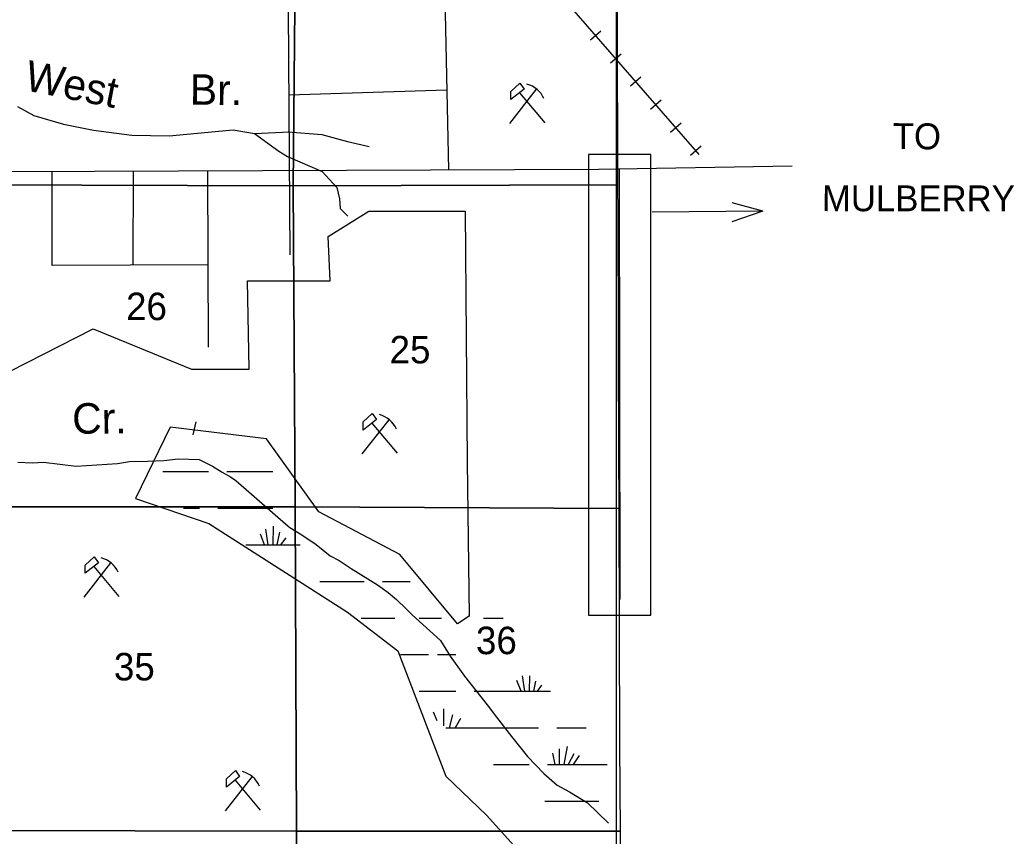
# Model space of a CAD drawing. Extents: x 380424 to 701066, y 1117407 to 1412949.
# Drawn here: x 628556 to 644834, y 1267730 to 1281101 of the extents above; entities that cross this region are included whole.
import ezdxf

# ---------------------------------------------------------------- set-up
doc = ezdxf.new("R2010")
doc.units = 0
for name, color, linetype in [('County Boundary', 7, 'Continuous'), ('County Roads Related Text', 7, 'Continuous'), ('County Routes Highway Center Lines', 7, 'Continuous'), ('Culture', 7, 'Continuous'), ('Local Roads Paved', 7, 'Continuous'), ('Masks for Road Features', 7, 'Continuous'), ('Narrow River Creek and Branch and Slough', 7, 'Continuous'), ('Narrow River Creek and Branch and Slough Text', 7, 'Continuous'), ('Railroads', 7, 'Continuous'), ('Section Lines', 7, 'Continuous'), ('Section Numbers', 7, 'Continuous'), ('Strip Mining Area', 7, 'Continuous'), ('Swamps', 7, 'Continuous'), ('Township  and Range lines', 7, 'Continuous')]:
    doc.layers.add(name, color=color, linetype=linetype)

msp = doc.modelspace()

# ---------------------------------------------------------------- linework, layer by layer
at = {"layer": 'County Boundary'}
msp.add_lwpolyline([(638076, 1395204), (638128, 1365461), (638056, 1361861), (638093, 1355524), (638197, 1352935), (638191, 1347896), (638318, 1306168), (638316, 1267901), (638491, 1231251), (638511, 1226876), (638558, 1198053)], dxfattribs=at)
at = {"layer": 'County Roads Related Text'}
for q in [(640218, 1278104), (638908, 1277951), (640212, 1277792)]:
    msp.add_line((640719, 1277966), q, dxfattribs=at)
at = {"layer": 'County Routes Highway Center Lines'}
msp.add_lwpolyline([(641201, 1278705), (638028, 1278653), (598154, 1278491)], dxfattribs=at)
at = {"layer": 'Culture'}
for p, q in [((636578, 1279406), (637016, 1279966)), ((636735, 1279907), (637148, 1279415)), ((634162, 1273992), (634600, 1274552)), ((634319, 1274493), (634732, 1274001)), ((629609, 1271647), (630046, 1272207)), ((629765, 1272148), (630178, 1271656)), ((631922, 1268145), (632359, 1268704)), ((632078, 1268646), (632491, 1268153))]:
    msp.add_line(p, q, dxfattribs=at)
for points in [[(636741, 1280067), (636810, 1279967), (636595, 1279795), (636595, 1279930)], [(634325, 1274653), (634394, 1274553), (634179, 1274381), (634179, 1274517)], [(629771, 1272308), (629841, 1272208), (629626, 1272036), (629626, 1272171)], [(632084, 1268805), (632154, 1268706), (631939, 1268534), (631939, 1268669)]]:
    msp.add_lwpolyline(points, close=True, dxfattribs=at)
for centre in [(636745, 1279633), (634329, 1274219), (629775, 1271874), (632088, 1268372)]:
    msp.add_arc(centre, 431, 24.5415, 74.8304, dxfattribs=at)
at = {"layer": 'Local Roads Paved'}
for p, q in [((635480, 1283113), (635576, 1278644)), ((632951, 1281261), (632975, 1277255)), ((632959, 1279872), (635548, 1279956)), ((638383, 1271609), (638372, 1278659)), ((630410, 1278622), (630403, 1277085)), ((631645, 1275738), (631632, 1278627))]:
    msp.add_line(p, q, dxfattribs=at)
msp.add_lwpolyline([(631639, 1277091), (629085, 1277078), (629085, 1278617)], dxfattribs=at)
at = {"layer": 'Masks for Road Features'}
msp.add_lwpolyline([(637863, 1278896), (637863, 1271351), (638886, 1271351), (638886, 1278896)], close=True, dxfattribs=at)
at = {"layer": 'Narrow River Creek and Branch and Slough'}
for points in [[(628519, 1279682), (628783, 1279535), (629268, 1279392), (629764, 1279297), (630387, 1279213), (630999, 1279202), (631754, 1279271), (632049, 1279302), (632397, 1279239), (632858, 1279261), (632948, 1279270), (633500, 1279223), (633922, 1279107), (634276, 1279028)], [(632397, 1279239), (632794, 1278953), (632939, 1278861), (633503, 1278616), (633743, 1278353), (633790, 1278168), (633801, 1278010), (633928, 1277885)], [(628524, 1273857), (628757, 1273847), (628941, 1273857), (629479, 1273789), (630155, 1273836), (630350, 1273868), (630646, 1273873), (630915, 1273884), (631147, 1273910), (631490, 1273899), (631711, 1273789), (631870, 1273694), (632002, 1273614), (632091, 1273556), (632951, 1272807), (632978, 1272786), (633173, 1272665), (633405, 1272506), (633637, 1272322), (633785, 1272248), (633980, 1272116), (634412, 1271848), (634587, 1271720), (634724, 1271604), (634888, 1271446), (634977, 1271356), (635442, 1270934), (635600, 1270681), (635837, 1270348), (636022, 1270116), (636207, 1269879), (636360, 1269678), (636603, 1269362), (636866, 1269034), (637135, 1268755), (637352, 1268565), (637552, 1268454), (637753, 1268338), (637843, 1268280), (638191, 1267945)]]:
    msp.add_lwpolyline(points, dxfattribs=at)
at = {"layer": 'Railroads'}
for p, q in [((638070, 1280919), (637896, 1280768)), ((638398, 1280541), (638224, 1280391)), ((638725, 1280164), (638552, 1280013)), ((639053, 1279786), (638879, 1279635)), ((639381, 1279409), (639207, 1279258)), ((639709, 1279031), (639535, 1278880))]:
    msp.add_line(p, q, dxfattribs=at)
for points in [[(624725, 1283666), (625633, 1283666), (628503, 1284078), (630187, 1284257), (631142, 1284310), (633152, 1283935), (634782, 1283671), (636038, 1283065), (636967, 1282015), (639673, 1278896)], [(636338, 1282726), (636967, 1282015), (639673, 1278896)]]:
    msp.add_lwpolyline(points, dxfattribs=at)
at = {"layer": 'Section Lines'}
for points in [[(633080, 1283647), (633030, 1278382), (627835, 1278397), (627824, 1283705)], [(638330, 1283728), (638337, 1280367), (638340, 1279141), (638340, 1279030), (638341, 1278582), (638341, 1278496), (638342, 1278386), (638342, 1278386), (638338, 1278400), (633030, 1278382), (633080, 1283647)], [(633030, 1278382), (633061, 1273123), (627792, 1273125), (627835, 1278397)], [(638342, 1278386), (638344, 1277936), (638344, 1277925), (638358, 1273818), (638360, 1273323), (638360, 1273129), (638360, 1273098), (633061, 1273123), (633030, 1278382), (638338, 1278400), (638342, 1278386)], [(633061, 1273123), (633085, 1267813), (627788, 1267822), (627792, 1273125)], [(638360, 1273098), (638374, 1269227), (638385, 1267810), (638385, 1267810), (633085, 1267813), (633061, 1273123)], [(633085, 1267813), (633080, 1262556), (627765, 1262520), (627788, 1267813), (627788, 1267822)], [(638385, 1267800), (638403, 1265435), (638401, 1264508), (638399, 1263855), (638396, 1262509), (638396, 1262509), (633080, 1262556), (633085, 1267813), (638385, 1267810), (638385, 1267810), (638385, 1267807)]]:
    msp.add_lwpolyline(points, close=True, dxfattribs=at)
at = {"layer": 'Strip Mining Area'}
for p, q in [((633606, 1277555), (634269, 1277966)), ((634269, 1277966), (635847, 1277966)), ((635847, 1277966), (635878, 1273861)), ((633638, 1276829), (633606, 1277555)), ((632312, 1275377), (632281, 1276829)), ((632281, 1276829), (633638, 1276829)), ((628399, 1275345), (629756, 1276040)), ((629756, 1276040), (631365, 1275377)), ((631365, 1275377), (632312, 1275377)), ((631018, 1274429), (630450, 1273261)), ((632596, 1274240), (631018, 1274429)), ((633448, 1273040), (632596, 1274240)), ((635878, 1273861), (635910, 1271334)), ((630450, 1273261), (631649, 1272850)), ((634774, 1272345), (633448, 1273040)), ((631649, 1272850), (633922, 1271398)), ((635721, 1271208), (634774, 1272345)), ((633922, 1271398), (634742, 1270766)), ((635910, 1271334), (635721, 1271208)), ((634742, 1270766), (635531, 1268713)), ((635531, 1268713), (636194, 1268076)), ((636194, 1268076), (637289, 1266868))]:
    msp.add_line(p, q, dxfattribs=at)
at = {"layer": 'Swamps'}
for p, q in [((631439, 1274518), (631385, 1274303)), ((630895, 1273703), (631645, 1273703)), ((631945, 1273703), (632395, 1273703)), ((632395, 1273703), (632695, 1273703)), ((631795, 1273103), (632395, 1273103)), ((632395, 1273103), (632695, 1273103)), ((632701, 1272503), (632707, 1272807)), ((632561, 1272504), (632495, 1272677)), ((632623, 1272503), (632584, 1272757)), ((632769, 1272503), (632811, 1272709)), ((632831, 1272503), (632915, 1272617)), ((632395, 1272503), (633145, 1272503)), ((633468, 1271903), (634195, 1271903)), ((634495, 1271903), (634945, 1271903)), ((635095, 1271303), (635460, 1271303)), ((635395, 1270703), (635695, 1270703)), ((636823, 1270103), (636784, 1270357)), ((636761, 1270104), (636695, 1270277)), ((635095, 1270103), (635695, 1270103)), ((635995, 1270103), (636595, 1270103)), ((635639, 1269718), (635585, 1269503)), ((635772, 1269657), (635682, 1269504)), ((636595, 1269503), (637045, 1269503)), ((637519, 1269198), (637460, 1268904)), ((637277, 1269089), (637315, 1268903)), ((637386, 1269162), (637386, 1268903)), ((637628, 1269077), (637534, 1268903)), ((637712, 1269053), (637613, 1268904)), ((636595, 1268903), (636895, 1268903))]:
    msp.add_line(p, q, dxfattribs=at)
for points in [[(631234, 1273103), (631495, 1273103)], [(632256, 1272503), (632395, 1272503)], [(634141, 1271303), (634695, 1271303)], [(636145, 1271303), (636467, 1271303)], [(634787, 1270703), (635245, 1270703)], [(636901, 1270103), (636906, 1270357)], [(636969, 1270103), (637003, 1270269)], [(637031, 1270103), (637103, 1270201)], [(636595, 1270103), (637244, 1270103)], [(635325, 1269766), (635380, 1269625)], [(635494, 1269814), (635494, 1269536)], [(635531, 1269503), (636595, 1269503)], [(637345, 1269503), (637829, 1269503)], [(636310, 1268903), (636595, 1268903)], [(637195, 1268903), (638173, 1268903)], [(637148, 1268303), (638033, 1268303)]]:
    msp.add_lwpolyline(points, dxfattribs=at)
at = {"layer": 'Township  and Range lines'}
for p, q in [((638330, 1283728), (638337, 1280367)), ((638337, 1280367), (638340, 1279141)), ((638340, 1279141), (638340, 1279030)), ((638340, 1279030), (638341, 1278582)), ((638341, 1278582), (638341, 1278496)), ((638341, 1278496), (638342, 1278386)), ((638342, 1278386), (638344, 1277936)), ((638344, 1277936), (638344, 1277925)), ((638344, 1277925), (638358, 1273818)), ((638358, 1273818), (638360, 1273323)), ((638360, 1273323), (638360, 1273129)), ((638360, 1273129), (638360, 1273098)), ((638360, 1273098), (638374, 1269227)), ((638374, 1269227), (638385, 1267810)), ((627788, 1267822), (633085, 1267813)), ((633085, 1267813), (638385, 1267810)), ((638385, 1267810), (638385, 1267810)), ((638385, 1267810), (638385, 1267807)), ((638385, 1267810), (638385, 1267810)), ((638385, 1267810), (638385, 1267807)), ((638385, 1267807), (638385, 1267800)), ((638385, 1267807), (638385, 1267800)), ((638385, 1267800), (638403, 1265435))]:
    msp.add_line(p, q, dxfattribs=at)

# ---------------------------------------------------------------- texts
at = {"layer": 'County Roads Related Text'}
for s, rotation, p in [('TO', 359.6377, (642846, 1278985)), ('MULBERRY', 359.9211, (641688, 1277968))]:
    msp.add_text(s, height=425, rotation=rotation, dxfattribs=at).set_placement(p)
at = {"layer": 'Narrow River Creek and Branch and Slough Text'}
for s, rotation, p in [('West', 348.7699, (628613, 1279953)), ('Br.', 359.4547, (631337, 1279712)), ('Cr.', 0.4296, (629414, 1274321))]:
    msp.add_text(s, height=500, rotation=rotation, dxfattribs=at).set_placement(p)
at = {"layer": 'Section Numbers'}
for s, p in [('26', (630294, 1276183)), ('25', (634609, 1275474)), ('36', (636023, 1270711)), ('35', (630095, 1270281))]:
    msp.add_text(s, height=450, dxfattribs=at).set_placement(p)

doc.saveas('drawing.dxf')
